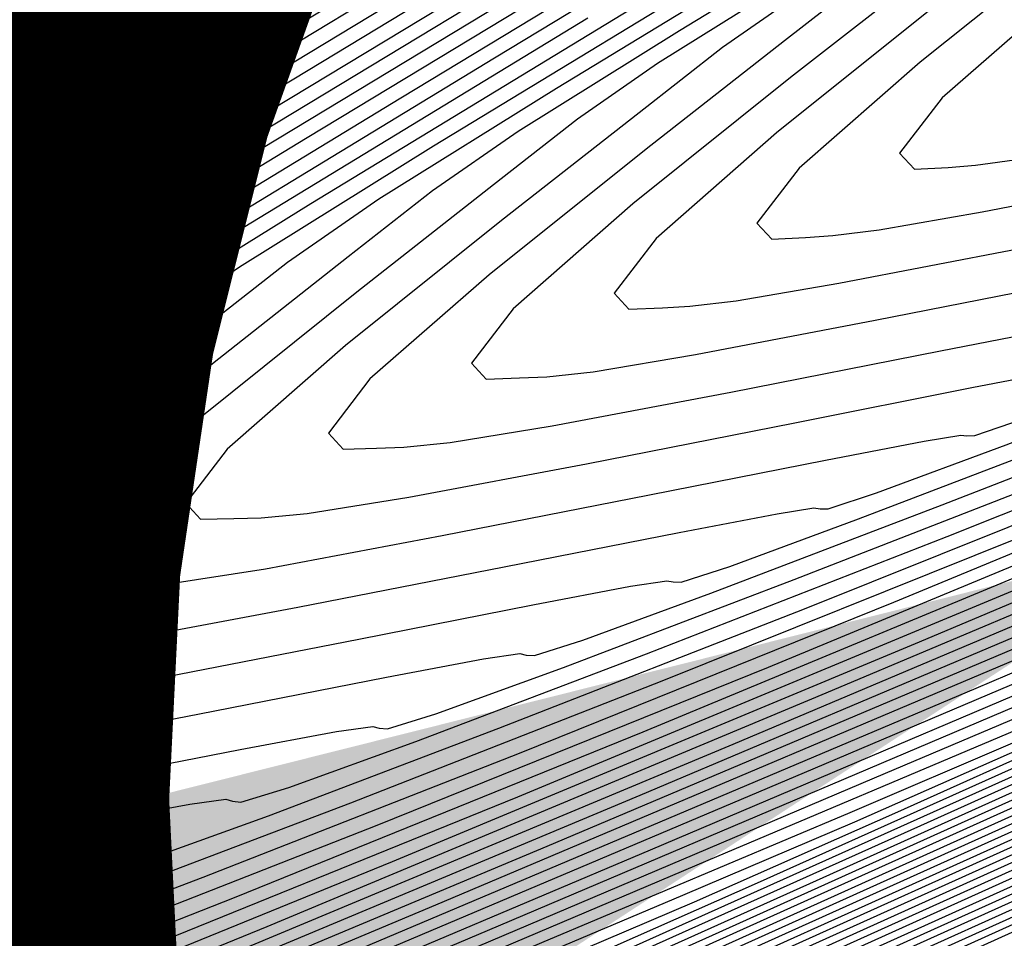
# Model space of a CAD drawing. Extents: x 3249832 to 3255657, y 13789405 to 13793316.
# Tile 333 of 656: x 3254706.97 to 3254710.2, y 13790587.42 to 13790590.44. Entities that reach past the tile are written whole.
import ezdxf

# ---------------------------------------------------------------- set-up
doc = ezdxf.new("R2010")
doc.units = 0
doc.header["$LTSCALE"] = 100
doc.header["$MEASUREMENT"] = 0
for name, color, linetype in [('GRATIO_CON', 10, 'CONTINUOUS'), ('GRATIO_ICON', 7, 'CONTINUOUS'), ('TARGETS_EAST', 7, 'CONTINUOUS')]:
    doc.layers.add(name, color=color, linetype=linetype)

# ---------------------------------------------------------------- blocks, each defined once
blk = doc.blocks.new('Gratio_032316_contours')
at = {"layer": 'GRATIO_CON', "color": 1, "linetype": 'Continuous', "flags": 128}
for points in [[(3254690.8905, 13790578.9855), (3254692.7039, 13790579.7452), (3254694.5859, 13790580.5388), (3254696.1065, 13790581.177), (3254697.0364, 13790581.5597), (3254697.9491, 13790581.9458), (3254699.6191, 13790582.6835), (3254702.5415, 13790583.9951), (3254706.0959, 13790585.5977), (3254709.3826, 13790587.0822), (3254711.6964, 13790588.1277), (3254713.1101, 13790588.766), (3254713.8907, 13790589.1169), (3254714.3312, 13790589.3167), (3254714.8283, 13790589.5669), (3254715.8046, 13790590.0856), (3254717.5818, 13790591.0379), (3254720.078, 13790592.3785), (3254723.1105, 13790594.0093), (3254726.4371, 13790595.8013), (3254729.5778, 13790597.5011)], [(3254691.3976, 13790579.2391), (3254693.2248, 13790580.0046), (3254695.1212, 13790580.8044), (3254696.6533, 13790581.4477), (3254697.6063, 13790581.8413), (3254698.6396, 13790582.2824), (3254700.6311, 13790583.1661), (3254704.1084, 13790584.7287), (3254708.1971, 13790586.5724), (3254711.6727, 13790588.1403), (3254713.6629, 13790589.0401), (3254714.7058, 13790589.5349), (3254715.692, 13790590.0521), (3254717.3412, 13790590.9358), (3254719.69, 13790592.1973), (3254722.6041, 13790593.7646), (3254725.8771, 13790595.5277), (3254729.0129, 13790597.2246)], [(3254691.9048, 13790579.4927), (3254693.7458, 13790580.264), (3254695.6565, 13790581.07), (3254697.2001, 13790581.7185), (3254698.1558, 13790582.1136), (3254699.1668, 13790582.5452), (3254701.0922, 13790583.3994), (3254704.4507, 13790584.9087), (3254708.3999, 13790586.6893), (3254711.7567, 13790588.2038), (3254713.6768, 13790589.0716), (3254714.6686, 13790589.5413), (3254715.5794, 13790590.0186), (3254717.1006, 13790590.8337), (3254719.302, 13790592.016), (3254722.0978, 13790593.5198), (3254725.3172, 13790595.2542), (3254728.4479, 13790596.9482)], [(3254692.4119, 13790579.7463), (3254694.2668, 13790580.5234), (3254696.1918, 13790581.3356), (3254697.7468, 13790581.9892), (3254698.7053, 13790582.3859), (3254699.694, 13790582.8079), (3254701.5532, 13790583.6328), (3254704.7931, 13790585.0887), (3254708.6026, 13790586.8063), (3254711.8408, 13790588.2672), (3254713.6906, 13790589.1031), (3254714.6315, 13790589.5478), (3254715.4668, 13790589.985), (3254716.86, 13790590.7315), (3254718.914, 13790591.8348), (3254721.5915, 13790593.2751), (3254724.7573, 13790594.9806), (3254727.883, 13790596.6718)], [(3254691.9747, 13790579.6588), (3254693.4262, 13790580.2535), (3254695.3087, 13790581.0423), (3254697.2624, 13790581.8668), (3254698.8404, 13790582.5307), (3254699.8043, 13790582.9306), (3254700.7484, 13790583.3335), (3254702.4753, 13790584.0996), (3254705.4777, 13790585.4486), (3254709.008, 13790587.0402), (3254712.0088, 13790588.394), (3254713.7183, 13790589.1662), (3254714.5571, 13790589.5607), (3254715.2416, 13790589.918), (3254716.3788, 13790590.5273), (3254718.1379, 13790591.4723), (3254720.5789, 13790592.7855), (3254723.6374, 13790594.4335), (3254726.7531, 13790596.119), (3254729.2417, 13790597.4788)], [(3254702.9364, 13790584.333), (3254705.8199, 13790585.6287), (3254709.2102, 13790587.1576), (3254712.0914, 13790588.4587), (3254713.7014, 13790589.1857), (3254714.2947, 13790589.4534), (3254714.3796, 13790589.4915), (3254714.3797, 13790589.4914), (3254714.3801, 13790589.4912), (3254714.3811, 13790589.4904), (3254714.4103, 13790589.5037), (3254714.6048, 13790589.6053), (3254715.1291, 13790589.8844), (3254716.1382, 13790590.4251), (3254717.7499, 13790591.291), (3254720.0725, 13790592.5408), (3254723.0775, 13790594.16), (3254726.1882, 13790595.8426), (3254728.6914, 13790597.2097)], [(3254703.3974, 13790584.5664), (3254706.1622, 13790585.8087), (3254709.4129, 13790587.2746), (3254712.1754, 13790588.5219), (3254713.7193, 13790589.2188), (3254714.2884, 13790589.4752), (3254714.3699, 13790589.5115), (3254714.3701, 13790589.5115), (3254714.3705, 13790589.5114), (3254714.3713, 13790589.5109), (3254714.3965, 13790589.5224), (3254714.5643, 13790589.6101), (3254715.0166, 13790589.8508), (3254715.8977, 13790590.323), (3254717.3619, 13790591.1098), (3254719.5662, 13790592.296), (3254722.5175, 13790593.8864), (3254725.6233, 13790595.5662), (3254728.141, 13790596.9406)], [(3254703.8584, 13790584.7998), (3254706.5044, 13790585.9887), (3254709.6155, 13790587.3916), (3254712.2595, 13790588.5852), (3254713.7372, 13790589.2519), (3254714.282, 13790589.497), (3254714.3602, 13790589.5316), (3254714.3605, 13790589.5315), (3254714.3608, 13790589.5316), (3254714.3615, 13790589.5313), (3254714.3827, 13790589.5411), (3254714.5238, 13790589.6148), (3254714.9041, 13790589.8173), (3254715.6571, 13790590.2208), (3254716.9739, 13790590.9285), (3254719.0599, 13790592.0513), (3254721.9576, 13790593.6129), (3254725.0584, 13790595.2898), (3254727.5907, 13790596.6714)], [(3254703.3843, 13790584.6475), (3254704.7805, 13790585.2666), (3254707.189, 13790586.3488), (3254710.0209, 13790587.6257), (3254712.4277, 13790588.7118), (3254713.773, 13790589.3181), (3254714.2693, 13790589.5406), (3254714.3408, 13790589.5717), (3254714.3412, 13790589.5717), (3254714.3415, 13790589.572), (3254714.342, 13790589.5722), (3254714.3552, 13790589.5785), (3254714.4428, 13790589.6244), (3254714.679, 13790589.7501), (3254715.176, 13790590.0165), (3254716.1979, 13790590.566), (3254718.0473, 13790591.5617), (3254720.8377, 13790593.0658), (3254723.9285, 13790594.7369), (3254726.4901, 13790596.1332), (3254727.9069, 13790596.9257)], [(3254703.9115, 13790584.9103), (3254705.2415, 13790585.5), (3254707.5312, 13790586.5288), (3254710.2235, 13790587.7427), (3254712.5117, 13790588.7751), (3254713.791, 13790589.3512), (3254714.2629, 13790589.5624), (3254714.331, 13790589.5918), (3254714.3316, 13790589.5917), (3254714.3319, 13790589.5922), (3254714.3322, 13790589.5926), (3254714.3414, 13790589.5972), (3254714.4023, 13790589.6291), (3254714.5665, 13790589.7165), (3254714.9354, 13790589.9143), (3254715.8099, 13790590.3848), (3254717.5409, 13790591.317), (3254720.2778, 13790592.7922), (3254723.3636, 13790594.4605), (3254725.9398, 13790595.8641), (3254727.3671, 13790596.6612)], [(3254703.6506, 13790584.8368), (3254704.4387, 13790585.173), (3254705.7025, 13790585.7334), (3254707.8735, 13790586.7089), (3254710.4262, 13790587.8597), (3254712.5958, 13790588.8384), (3254713.8089, 13790589.3843), (3254714.2566, 13790589.5842), (3254714.3213, 13790589.6119), (3254714.3219, 13790589.6118), (3254714.3222, 13790589.6124), (3254714.3225, 13790589.613), (3254714.3276, 13790589.6158), (3254714.3618, 13790589.6339), (3254714.454, 13790589.683), (3254714.6948, 13790589.8122), (3254715.4219, 13790590.2035), (3254717.0346, 13790591.0722), (3254719.7179, 13790592.5187), (3254722.7986, 13790594.1841), (3254725.3894, 13790595.5949), (3254726.8274, 13790596.3967), (3254727.3477, 13790596.711)], [(3254703.2145, 13790584.6968), (3254704.2001, 13790585.1092), (3254704.9659, 13790585.4358), (3254706.1635, 13790585.9668), (3254708.2158, 13790586.8889), (3254710.6288, 13790587.9767), (3254712.6799, 13790588.9017), (3254713.8268, 13790589.4174), (3254714.2502, 13790589.6061), (3254714.3116, 13790589.6319), (3254714.3901, 13790589.6738), (3254714.9351, 13790589.968), (3254716.4138, 13790590.7656), (3254719.0593, 13790592.1922), (3254722.1701, 13790593.8737), (3254724.8105, 13790595.3105), (3254726.2791, 13790596.1276), (3254726.8112, 13790596.4469), (3254726.876, 13790596.5145), (3254726.9003, 13790596.5567), (3254727.1414, 13790596.72)], [(3254702.6153, 13790584.5227), (3254704.308, 13790585.2383), (3254705.2991, 13790585.6538), (3254706.0202, 13790585.9614), (3254707.0856, 13790586.4336), (3254708.9003, 13790587.2489), (3254711.0342, 13790588.2107), (3254712.848, 13790589.0282)], [(3254703.1506, 13790584.7883), (3254704.8548, 13790585.509), (3254705.8486, 13790585.9261), (3254706.5474, 13790586.2242), (3254707.5466, 13790586.667), (3254709.2426, 13790587.429), (3254711.2368, 13790588.3277), (3254712.9321, 13790589.0915)], [(3254703.6859, 13790585.0539), (3254705.4016, 13790585.7798), (3254706.3981, 13790586.1984), (3254707.0746, 13790586.487), (3254708.0076, 13790586.9004), (3254709.5848, 13790587.609), (3254711.4395, 13790588.4447), (3254713.0162, 13790589.1548)], [(3254702.0814, 13790584.4148), (3254704.2212, 13790585.3195), (3254705.9483, 13790586.0505), (3254706.9476, 13790586.4708), (3254707.6018, 13790586.7498), (3254708.4686, 13790587.1338), (3254709.9271, 13790587.789), (3254711.6421, 13790588.5617), (3254713.1003, 13790589.2181)], [(3254703.1234, 13790584.9337), (3254705.2917, 13790585.8506), (3254707.0419, 13790586.592), (3254708.0465, 13790587.0154), (3254708.6562, 13790587.2754), (3254709.3907, 13790587.6006), (3254710.6116, 13790588.1491), (3254712.0475, 13790588.7957)], [(3254703.6443, 13790585.1931), (3254705.827, 13790586.1162), (3254707.5886, 13790586.8628), (3254708.596, 13790587.2877), (3254709.1834, 13790587.5382), (3254709.8517, 13790587.834), (3254710.9539, 13790588.3291), (3254712.2501, 13790588.9128)], [(3254704.1653, 13790585.4525), (3254706.3623, 13790586.3818), (3254708.1354, 13790587.1335), (3254709.1455, 13790587.5601), (3254709.7106, 13790587.801), (3254710.3127, 13790588.0674), (3254711.2961, 13790588.5092), (3254712.4528, 13790589.0298)], [(3254712.1009, 13790593.2493), (3254711.3057, 13790592.8075), (3254709.8821, 13790592.02), (3254708.208, 13790591.093), (3254706.7873, 13790590.302), (3254705.9976, 13790589.8535), (3254705.7124, 13790589.6791), (3254705.6791, 13790589.6415), (3254705.6356, 13790589.5954), (3254705.2808, 13790589.3637), (3254704.3037, 13790588.7614), (3254702.5493, 13790587.6955)], [(3254702.5547, 13790584.8185), (3254704.6863, 13790585.7119), (3254706.8976, 13790586.6474), (3254708.6822, 13790587.4043), (3254709.695, 13790587.8324), (3254710.2377, 13790588.0637), (3254710.7738, 13790588.3008), (3254711.6384, 13790588.6892), (3254712.6554, 13790589.1468)], [(3254712.181, 13790593.221), (3254711.509, 13790592.8471), (3254710.3059, 13790592.1811), (3254708.891, 13790591.3975), (3254707.6902, 13790590.7289), (3254707.0227, 13790590.3499), (3254706.7817, 13790590.2025), (3254706.7536, 13790590.1707), (3254706.7081, 13790590.1265), (3254706.3475, 13790589.8941), (3254705.3569, 13790589.2856), (3254703.5793, 13790588.2068)], [(3254703.569, 13790585.3257), (3254705.7282, 13790586.2308), (3254707.9682, 13790587.1786), (3254709.7757, 13790587.9458), (3254710.7939, 13790588.377), (3254711.2921, 13790588.5893), (3254711.6958, 13790588.7676), (3254712.3229, 13790589.0493)], [(3254704.0761, 13790585.5794), (3254706.2492, 13790586.4902), (3254708.5035, 13790587.4442), (3254710.3224, 13790588.2165), (3254711.3434, 13790588.6494), (3254711.8193, 13790588.8521), (3254712.1568, 13790589.001)], [(3254712.219, 13790593.2127), (3254711.6098, 13790592.8695), (3254711.6098, 13790592.8695), (3254710.5175, 13790592.2625), (3254709.2324, 13790591.5499), (3254708.1416, 13790590.9424), (3254707.5353, 13790590.5981), (3254707.3163, 13790590.4641), (3254707.2908, 13790590.4353), (3254707.2444, 13790590.392), (3254706.8809, 13790590.1592), (3254705.8835, 13790589.5477), (3254704.0943, 13790588.4625)], [(3254702.8973, 13790585.1415), (3254704.5833, 13790585.833), (3254706.7702, 13790586.7496), (3254709.0388, 13790587.7098), (3254710.8692, 13790588.4873), (3254711.8929, 13790588.9217)], [(3254712.2595, 13790593.1972), (3254711.7116, 13790592.8887), (3254711.7116, 13790592.8887), (3254710.7295, 13790592.3429), (3254709.5739, 13790591.7021), (3254708.5931, 13790591.1559), (3254708.0479, 13790590.8462), (3254707.8509, 13790590.7258), (3254707.828, 13790590.6998), (3254707.7806, 13790590.6576), (3254707.4142, 13790590.4244), (3254706.4101, 13790589.8098), (3254704.6092, 13790588.7182), (3254702.4905, 13790587.4336)], [(3254703.3938, 13790585.3907), (3254705.0904, 13790586.0866), (3254707.2912, 13790587.0091), (3254709.5741, 13790587.9754), (3254711.416, 13790588.758), (3254712.4424, 13790589.194)], [(3254712.3001, 13790593.1817), (3254711.8135, 13790592.9079), (3254711.8135, 13790592.9079), (3254710.9414, 13790592.4233), (3254709.9154, 13790591.8543), (3254709.0445, 13790591.3693), (3254708.5604, 13790591.0944), (3254708.3856, 13790590.9875), (3254708.3652, 13790590.9644), (3254708.3169, 13790590.9231), (3254707.9476, 13790590.6896), (3254706.9367, 13790590.0719), (3254705.1242, 13790588.9739), (3254702.9919, 13790587.6815)], [(3254712.0173, 13790592.9462), (3254711.3653, 13790592.584), (3254710.5984, 13790592.1588), (3254709.9474, 13790591.7963), (3254709.5856, 13790591.5908), (3254709.4549, 13790591.5109), (3254709.4397, 13790591.4936), (3254709.3894, 13790591.4542), (3254709.0143, 13790591.2199), (3254707.9899, 13790590.5962), (3254706.1542, 13790589.4853), (3254703.9948, 13790588.1773)], [(3254703.1971, 13790585.4175), (3254704.3868, 13790585.8891), (3254706.1047, 13790586.5937), (3254708.3342, 13790587.5281), (3254710.6526, 13790588.5097), (3254712.5361, 13790589.311)], [(3254712.1191, 13790592.9654), (3254711.5773, 13790592.6644), (3254710.9399, 13790592.311), (3254710.3989, 13790592.0097), (3254710.0981, 13790591.839), (3254709.9895, 13790591.7725), (3254709.9769, 13790591.7582), (3254709.9256, 13790591.7197), (3254709.5477, 13790591.4851), (3254708.5165, 13790590.8583), (3254706.6691, 13790589.741), (3254704.4962, 13790588.4252), (3254702.6518, 13790587.3007)], [(3254703.6837, 13790585.6626), (3254704.863, 13790586.1296), (3254706.5433, 13790586.8182), (3254708.6992, 13790587.7214), (3254710.9237, 13790588.6627), (3254712.714, 13790589.4234)], [(3254712.2209, 13790592.9847), (3254711.7893, 13790592.7447), (3254711.2817, 13790592.4626), (3254710.8515, 13790592.2208), (3254710.5586, 13790592.0488), (3254710.0906, 13790591.7621), (3254709.0417, 13790591.1226), (3254707.1837, 13790589.9973), (3254704.9975, 13790588.6732), (3254703.1416, 13790587.5422)], [(3254704.1694, 13790585.9072), (3254705.3312, 13790586.3668), (3254706.9552, 13790587.0313), (3254709.0051, 13790587.8892), (3254711.103, 13790588.7763), (3254712.7854, 13790589.4902)], [(3254712.0012, 13790592.8252), (3254711.6231, 13790592.615), (3254711.3026, 13790592.4349), (3254711.0702, 13790592.2982), (3254710.6215, 13790592.0243), (3254709.5687, 13790591.3841), (3254707.6988, 13790590.2528), (3254705.499, 13790588.9211), (3254703.6315, 13790587.7836)], [(3254703.905, 13790585.8695), (3254704.655, 13790586.1518), (3254705.7995, 13790586.604), (3254707.3671, 13790587.2444), (3254709.311, 13790588.057), (3254711.2823, 13790588.8899), (3254712.8569, 13790589.557)], [(3254712.0933, 13790592.7968), (3254711.6834, 13790592.5486), (3254710.6226, 13790591.9073), (3254708.7289, 13790590.7639), (3254706.5018, 13790589.4168), (3254704.6111, 13790588.2665), (3254703.5464, 13790587.6041)], [(3254704.1466, 13790586.1899), (3254704.2625, 13790586.2008), (3254704.2856, 13790586.1889), (3254704.3157, 13790586.179), (3254704.4711, 13790586.2178), (3254704.8746, 13790586.3573), (3254705.6264, 13790586.641), (3254706.7361, 13790587.0784), (3254708.191, 13790587.6705), (3254709.9228, 13790588.3926), (3254711.641, 13790589.117), (3254712.9997, 13790589.6906)], [(3254703.7796, 13790586.2702), (3254704.3234, 13790586.3748), (3254704.6293, 13790586.4285), (3254704.7456, 13790586.4401), (3254704.7684, 13790586.429), (3254704.7981, 13790586.4201), (3254704.954, 13790586.4601), (3254705.3594, 13790586.6012), (3254706.112, 13790586.8856), (3254707.2043, 13790587.3156), (3254708.6029, 13790587.8836), (3254710.2287, 13790588.5604), (3254711.8204, 13790589.2306), (3254713.0711, 13790589.7574)], [(3254712.1833, 13790592.7752), (3254711.1187, 13790592.143), (3254711.1187, 13790592.143), (3254709.2194, 13790591.0025), (3254706.9879, 13790589.6552), (3254705.0941, 13790588.5038), (3254704.0274, 13790587.8411)], [(3254712.2187, 13790592.7596), (3254711.2126, 13790592.1527), (3254709.4124, 13790591.0665), (3254707.2954, 13790589.7865), (3254705.4981, 13790588.6935), (3254704.4851, 13790588.064), (3254704.0328, 13790587.7572)], [(3254703.6131, 13790586.384), (3254704.2574, 13790586.5071), (3254704.8044, 13790586.6126), (3254705.1119, 13790586.667), (3254705.2287, 13790586.6793), (3254705.2511, 13790586.669), (3254705.2806, 13790586.6611), (3254705.4368, 13790586.7024), (3254705.8443, 13790586.8452), (3254706.5977, 13790587.1303), (3254707.6726, 13790587.5528), (3254709.0148, 13790588.0967), (3254710.5346, 13790588.7282), (3254711.9997, 13790589.3442)], [(3254712.2619, 13790592.732), (3254711.31, 13790592.1572), (3254709.6064, 13790591.129), (3254707.6031, 13790589.9176), (3254705.9022, 13790588.8832), (3254704.9428, 13790588.287), (3254704.5095, 13790587.9925), (3254704.2238, 13790587.7645), (3254703.7988, 13790587.4262)], [(3254704.0873, 13790586.6198), (3254704.7353, 13790586.7439), (3254705.2854, 13790586.8504), (3254705.5946, 13790586.9056), (3254705.7117, 13790586.9186), (3254705.7339, 13790586.9091), (3254705.763, 13790586.9021), (3254705.9196, 13790586.9447), (3254706.3291, 13790587.0891), (3254707.0833, 13790587.3749), (3254708.1409, 13790587.79), (3254709.4268, 13790588.3098), (3254710.8404, 13790588.896), (3254712.1788, 13790589.4581)], [(3254712.3485, 13790592.6765), (3254711.5047, 13790592.1661), (3254709.9945, 13790591.254), (3254708.2183, 13790590.1798), (3254706.7104, 13790589.2627), (3254705.8581, 13790588.7328), (3254705.4628, 13790588.4632), (3254705.1793, 13790588.2378), (3254704.749, 13790587.8963), (3254704.2601, 13790587.5028), (3254703.8878, 13790587.1771)], [(3254704.1517, 13790586.9488), (3254704.4751, 13790586.9913), (3254705.0356, 13790587.0914), (3254705.691, 13790587.2177), (3254706.2474, 13790587.3259), (3254706.5599, 13790587.3826), (3254706.6779, 13790587.3971), (3254706.6995, 13790587.3892), (3254706.7279, 13790587.3842), (3254706.8853, 13790587.4292), (3254707.2987, 13790587.5769), (3254708.0547, 13790587.8641), (3254709.0774, 13790588.2644), (3254710.2506, 13790588.7359), (3254711.4522, 13790589.2317), (3254712.5371, 13790589.686)], [(3254710.1886, 13790591.3165), (3254708.526, 13790590.3109), (3254707.1144, 13790589.4524), (3254706.3158, 13790588.9557)], [(3254706.7284, 13790587.5637), (3254707.0425, 13790587.6212), (3254707.1609, 13790587.6364), (3254707.1823, 13790587.6292), (3254707.2103, 13790587.6252), (3254707.3681, 13790587.6715), (3254707.7835, 13790587.8208), (3254708.5403, 13790588.1087), (3254709.5457, 13790588.5016), (3254710.6626, 13790588.949), (3254711.758, 13790589.3996), (3254712.7162, 13790589.8)], [(3254708.8336, 13790590.442), (3254707.5185, 13790589.6421), (3254706.7734, 13790589.1786)], [(3254706.6467, 13790587.6914), (3254707.2094, 13790587.8014), (3254707.5252, 13790587.8597), (3254707.644, 13790587.8756), (3254707.6651, 13790587.8693), (3254707.6928, 13790587.8662), (3254707.8509, 13790587.9138), (3254708.2683, 13790588.0648), (3254709.026, 13790588.3533), (3254710.014, 13790588.7388), (3254711.0745, 13790589.1621), (3254712.0639, 13790589.5674)], [(3254709.1413, 13790590.5731), (3254707.9226, 13790589.8319), (3254707.2311, 13790589.4015), (3254706.8928, 13790589.1692)], [(3254706.4581, 13790587.7989), (3254707.1245, 13790587.9283), (3254707.6904, 13790588.0392), (3254708.0078, 13790588.0983), (3254708.127, 13790588.1149), (3254708.1479, 13790588.1093), (3254708.1752, 13790588.1072), (3254708.3337, 13790588.1561), (3254708.7531, 13790588.3087), (3254709.5117, 13790588.5979), (3254710.4823, 13790588.976), (3254711.4864, 13790589.3752), (3254712.3698, 13790589.7353)], [(3254709.7566, 13790590.8353), (3254708.7307, 13790590.2113), (3254708.1464, 13790589.8474), (3254707.8462, 13790589.6398), (3254707.5682, 13790589.421), (3254707.1244, 13790589.0717), (3254706.6209, 13790588.6675)], [(3254706.8311, 13790588.1641), (3254707.4064, 13790588.2705), (3254708.0802, 13790588.4021), (3254708.6524, 13790588.5148), (3254708.9731, 13790588.5753), (3254709.0932, 13790588.5934), (3254709.1135, 13790588.5895), (3254709.1401, 13790588.5893), (3254709.2994, 13790588.6406), (3254709.7227, 13790588.7965), (3254710.483, 13790589.0872), (3254711.4188, 13790589.4504), (3254712.3103, 13790589.8013)], [(3254710.0642, 13790590.9664), (3254709.1348, 13790590.401), (3254708.6041, 13790590.0703), (3254708.3228, 13790589.8752), (3254708.046, 13790589.6576), (3254707.5994, 13790589.3068), (3254707.093, 13790588.9004), (3254706.7076, 13790588.5634)], [(3254706.8202, 13790588.337), (3254706.9709, 13790588.3478), (3254707.3023, 13790588.3987), (3254707.8806, 13790588.5063), (3254708.5581, 13790588.6389), (3254709.1334, 13790588.7525), (3254709.4558, 13790588.8139), (3254709.5762, 13790588.8327), (3254709.5963, 13790588.8295), (3254709.6225, 13790588.8303), (3254709.7822, 13790588.8829), (3254710.2075, 13790589.0404), (3254710.9686, 13790589.3318), (3254711.8871, 13790589.6876)], [(3254709.5388, 13790590.5908), (3254709.0618, 13790590.2932), (3254708.7995, 13790590.1105), (3254708.5238, 13790589.8943), (3254708.0745, 13790589.5419), (3254707.5652, 13790589.1334), (3254707.1775, 13790588.7944), (3254707.0429, 13790588.6181), (3254707.0907, 13790588.5662), (3254707.1999, 13790588.5679), (3254707.2898, 13790588.5688), (3254707.4408, 13790588.581), (3254707.7735, 13790588.6332), (3254708.3548, 13790588.7421), (3254709.0359, 13790588.8758), (3254709.6144, 13790588.9903), (3254709.9385, 13790589.0524), (3254710.0593, 13790589.072), (3254710.0791, 13790589.0696), (3254710.105, 13790589.0713), (3254710.265, 13790589.1252), (3254710.6923, 13790589.2844), (3254711.4543, 13790589.5764), (3254712.3553, 13790589.9248)], [(3254709.5194, 13790590.5161), (3254709.2762, 13790590.3458), (3254709.0016, 13790590.1309), (3254708.5496, 13790589.777), (3254708.0373, 13790589.3663), (3254707.6475, 13790589.0255), (3254707.5121, 13790588.8482), (3254707.5601, 13790588.7963), (3254707.6696, 13790588.7985), (3254707.7595, 13790588.8005), (3254707.9106, 13790588.8141), (3254708.2447, 13790588.8678), (3254708.8289, 13790588.978), (3254709.5138, 13790589.1127), (3254710.0954, 13790589.2281), (3254710.4211, 13790589.2909), (3254710.5424, 13790589.3112), (3254710.5619, 13790589.3096), (3254710.5852, 13790589.3115), (3254710.7302, 13790589.3606), (3254711.1176, 13790589.5052), (3254711.8077, 13790589.7697), (3254712.6185, 13790590.0829)], [(3254711.935, 13790591.8792), (3254711.2948, 13790591.4908), (3254710.751, 13790591.1599), (3254710.4348, 13790590.962), (3254710.2295, 13790590.8165), (3254709.9571, 13790590.6042), (3254709.4997, 13790590.2471), (3254708.9816, 13790589.8322), (3254708.5874, 13790589.4876), (3254708.4505, 13790589.3084), (3254708.4988, 13790589.2563), (3254708.6089, 13790589.2599), (3254708.6987, 13790589.2641), (3254708.8504, 13790589.2805), (3254709.1871, 13790589.337), (3254709.7773, 13790589.4495), (3254710.4699, 13790589.5857), (3254711.0588, 13790589.7011), (3254711.4036, 13790589.7678), (3254711.6255, 13790589.8245), (3254711.9117, 13790589.9265)], [(3254712.129, 13790591.9417), (3254711.6024, 13790591.6219), (3254711.1551, 13790591.3497), (3254710.8924, 13790591.1849), (3254710.7062, 13790591.0518), (3254710.4349, 13790590.8409), (3254709.9748, 13790590.4822), (3254709.4538, 13790590.0651), (3254709.0574, 13790589.7187), (3254708.9197, 13790589.5385), (3254708.9681, 13790589.4864), (3254709.0786, 13790589.4905), (3254709.1684, 13790589.4959), (3254709.3202, 13790589.5136), (3254709.6583, 13790589.5715), (3254710.2515, 13790589.6853), (3254710.9477, 13790589.8227), (3254711.5395, 13790589.9394), (3254711.8824, 13790590.0064)], [(3254711.9101, 13790591.753), (3254711.5592, 13790591.5394), (3254711.3501, 13790591.4078), (3254711.1829, 13790591.2872), (3254710.9127, 13790591.0775), (3254710.4499, 13790590.7173), (3254709.9259, 13790590.298), (3254709.5273, 13790589.9497), (3254709.3888, 13790589.7686), (3254709.4375, 13790589.7164), (3254709.5483, 13790589.7212), (3254709.638, 13790589.7277), (3254709.7901, 13790589.7468), (3254710.1295, 13790589.8061), (3254710.7256, 13790589.9212), (3254711.4254, 13790590.0598), (3254712.0202, 13790590.1778)], [(3254711.9633, 13790591.7291), (3254711.8078, 13790591.6307), (3254711.6595, 13790591.5225), (3254711.3904, 13790591.3142), (3254710.925, 13790590.9524), (3254710.3981, 13790590.531), (3254709.9973, 13790590.1808), (3254709.858, 13790589.9987), (3254709.9068, 13790589.9464), (3254710.0179, 13790589.9519), (3254710.1077, 13790589.9595), (3254710.26, 13790589.98), (3254710.6007, 13790590.0407), (3254711.1998, 13790590.157), (3254711.9032, 13790590.2968)]]:
    blk.add_lwpolyline(points, dxfattribs=at)
at = {"layer": 'GRATIO_ICON', "color": 7, "linetype": 'Continuous', "flags": 128}
for points in [[(3254692.1829, 13790579.4857), (3254694.0506, 13790580.2733), (3254695.5598, 13790580.9062), (3254696.4828, 13790581.2855), (3254697.3888, 13790581.668), (3254699.0462, 13790582.3996), (3254701.9508, 13790583.7029), (3254705.5082, 13790585.3067), (3254708.8514, 13790586.8168), (3254711.2936, 13790587.9203), (3254712.8683, 13790588.6314), (3254713.7891, 13790589.0455), (3254714.3121, 13790589.2828), (3254714.8648, 13790589.5602), (3254715.9172, 13790590.1191), (3254717.8224, 13790591.1401), (3254720.466, 13790592.5598), (3254723.6168, 13790594.2541), (3254726.997, 13790596.0748), (3254730.1427, 13790597.7775)], [(3254691.4782, 13790579.4096), (3254692.919, 13790579.9999), (3254694.7878, 13790580.7829), (3254696.7271, 13790581.6012), (3254698.2936, 13790582.26), (3254699.2548, 13790582.6582), (3254700.2212, 13790583.0707), (3254702.0143, 13790583.8662), (3254705.1354, 13790585.2686), (3254708.8053, 13790586.9232), (3254711.9248, 13790588.3306), (3254713.7044, 13790589.1347), (3254714.5943, 13790589.5543), (3254715.3542, 13790589.9515), (3254716.6194, 13790590.6294), (3254718.5259, 13790591.6535), (3254721.0852, 13790593.0303), (3254724.1973, 13790594.7071), (3254727.3181, 13790596.3954)], [(3254702.8571, 13790584.3847), (3254704.3194, 13790585.0332), (3254706.8467, 13790586.1688), (3254709.8182, 13790587.5087), (3254712.3436, 13790588.6485), (3254713.7551, 13790589.285), (3254714.2756, 13790589.5188), (3254714.3505, 13790589.5517), (3254714.3508, 13790589.5516), (3254714.3512, 13790589.5518), (3254714.3518, 13790589.5517), (3254714.369, 13790589.5598), (3254714.4833, 13790589.6196), (3254714.7916, 13790589.7837), (3254715.4165, 13790590.1186), (3254716.5859, 13790590.7473), (3254718.5536, 13790591.8065), (3254721.3977, 13790593.3393), (3254724.4934, 13790595.0133), (3254727.0404, 13790596.4023), (3254728.4467, 13790597.1902)], [(3254703.7613, 13790584.9675), (3254704.7496, 13790585.3815), (3254705.4931, 13790585.6986), (3254706.6245, 13790586.2002), (3254708.558, 13790587.0689), (3254710.8315, 13790588.0937), (3254712.764, 13790588.9649), (3254713.8447, 13790589.4505), (3254714.2438, 13790589.6279), (3254714.3017, 13790589.6523), (3254714.3768, 13790589.6926), (3254714.8989, 13790589.9751), (3254716.3157, 13790590.7399), (3254718.8509, 13790592.1075), (3254721.8319, 13790593.7191), (3254724.3622, 13790595.0962), (3254725.7696, 13790595.8794), (3254726.2795, 13790596.1854), (3254726.3415, 13790596.2502), (3254726.3666, 13790596.2916), (3254726.6098, 13790596.4553), (3254727.2874, 13790596.8687)], [(3254702.6024, 13790584.6742), (3254704.7565, 13790585.585), (3254706.4951, 13790586.3213), (3254707.497, 13790586.7431), (3254708.129, 13790587.0126), (3254708.9297, 13790587.3672), (3254710.2694, 13790587.9691), (3254711.8448, 13790588.6787)], [(3254712.141, 13790593.2351), (3254711.4074, 13790592.8273), (3254710.094, 13790592.1006), (3254708.5495, 13790591.2453), (3254707.2387, 13790590.5155), (3254706.5101, 13790590.1017), (3254706.247, 13790589.9408), (3254706.2164, 13790589.9061), (3254706.1719, 13790589.8609), (3254705.8141, 13790589.6289), (3254704.8303, 13790589.0235), (3254703.0643, 13790587.9511)], [(3254703.0618, 13790585.0721), (3254705.2073, 13790585.9714), (3254707.4329, 13790586.913), (3254709.2289, 13790587.675), (3254710.2445, 13790588.1047), (3254710.7649, 13790588.3265), (3254711.2348, 13790588.5342), (3254711.9807, 13790588.8693)], [(3254711.9154, 13790592.927), (3254711.1534, 13790592.5036), (3254710.2569, 13790592.0066), (3254709.496, 13790591.5828), (3254709.073, 13790591.3426), (3254708.9202, 13790591.2492), (3254708.9024, 13790591.229), (3254708.8531, 13790591.1887), (3254708.4809, 13790590.9548), (3254707.4633, 13790590.3341), (3254705.6392, 13790589.2296), (3254703.4934, 13790587.9294)], [(3254703.8903, 13790585.6399), (3254705.5976, 13790586.3402), (3254707.8121, 13790587.2685), (3254710.1094, 13790588.2409), (3254711.9627, 13790589.0288)], [(3254711.9645, 13790592.7674), (3254711.7538, 13790592.649), (3254711.5818, 13790592.5475), (3254711.1524, 13790592.2864), (3254710.0956, 13790591.6457), (3254708.2139, 13790590.5084), (3254706.0004, 13790589.169), (3254704.1213, 13790588.025)], [(3254703.9883, 13790585.9756), (3254704.3898, 13790586.1134), (3254705.1407, 13790586.3964), (3254706.2678, 13790586.8412), (3254707.7791, 13790587.4575), (3254709.6169, 13790588.2248), (3254711.4617, 13790589.0034), (3254712.9283, 13790589.6238)], [(3254712.3052, 13790592.7043), (3254711.4074, 13790592.1617), (3254709.8005, 13790591.1915), (3254707.9107, 13790590.0487), (3254706.3063, 13790589.073), (3254705.4004, 13790588.5099), (3254704.9862, 13790588.2279), (3254704.7015, 13790588.0011), (3254704.2739, 13790587.6613), (3254703.788, 13790587.2699)], [(3254704.0039, 13790586.7567), (3254704.5615, 13790586.8556), (3254705.2131, 13790586.9808), (3254705.7664, 13790587.0881), (3254706.0772, 13790587.1441), (3254706.1948, 13790587.1578), (3254706.2167, 13790587.1491), (3254706.2455, 13790587.1431), (3254706.4024, 13790587.1869), (3254706.8139, 13790587.333), (3254707.569, 13790587.6195), (3254708.6092, 13790588.0272), (3254709.8387, 13790588.5229), (3254711.1463, 13790589.0639), (3254712.3579, 13790589.5721)], [(3254709.4489, 13790590.7042), (3254708.3266, 13790590.0216), (3254707.6888, 13790589.6245), (3254707.3695, 13790589.4045), (3254707.0904, 13790589.1843), (3254706.6493, 13790588.8366)], [(3254706.9323, 13790588.0347), (3254707.6024, 13790588.1652), (3254708.1714, 13790588.277), (3254708.4905, 13790588.3368), (3254708.6101, 13790588.3542), (3254708.6307, 13790588.3494), (3254708.6577, 13790588.3483), (3254708.8165, 13790588.3983), (3254709.2379, 13790588.5526), (3254709.9973, 13790588.8425), (3254710.9505, 13790589.2132), (3254711.8983, 13790589.5883)], [(3254712.3812, 13790592.2063), (3254711.7409, 13790591.8167), (3254710.9872, 13790591.3597), (3254710.347, 13790590.9702), (3254709.9771, 13790590.739), (3254709.7529, 13790590.5812), (3254709.4793, 13790590.3676), (3254709.0247, 13790590.012), (3254708.5095, 13790589.5992), (3254708.1174, 13790589.2566), (3254707.9813, 13790589.0783), (3254708.0294, 13790589.0263), (3254708.1393, 13790589.0292), (3254708.2291, 13790589.0323), (3254708.3805, 13790589.0473), (3254708.7159, 13790589.1024), (3254709.3032, 13790589.2137), (3254709.9922, 13790589.3487), (3254710.5782, 13790589.4628), (3254710.9247, 13790589.5293), (3254711.1685, 13790589.593), (3254711.5143, 13790589.7168), (3254712.0986, 13790589.9395)]]:
    blk.add_lwpolyline(points, dxfattribs=at)

msp = doc.modelspace()

# ---------------------------------------------------------------- linework, layer by layer
at = {"layer": 'TARGETS_EAST', "color": 1, "const_width": 2.5}
msp.add_lwpolyline([(3254706.2075, 13790587.8749, 1), (3254723.7075, 13790587.8749, 1)], format="xyb", close=True, dxfattribs=at)
at = {"layer": 'TARGETS_EAST', "color": 1}
msp.add_solid([(3254691.2359, 13790583.821), (3254693.9013, 13790577.7103), (3254710.9006, 13790588.7617)], dxfattribs=at)

# ---------------------------------------------------------------- block references
at = {"layer": 'TARGETS_EAST'}
msp.add_blockref('Gratio_032316_contours', (0, 0), dxfattribs=at)

doc.saveas('drawing.dxf')
